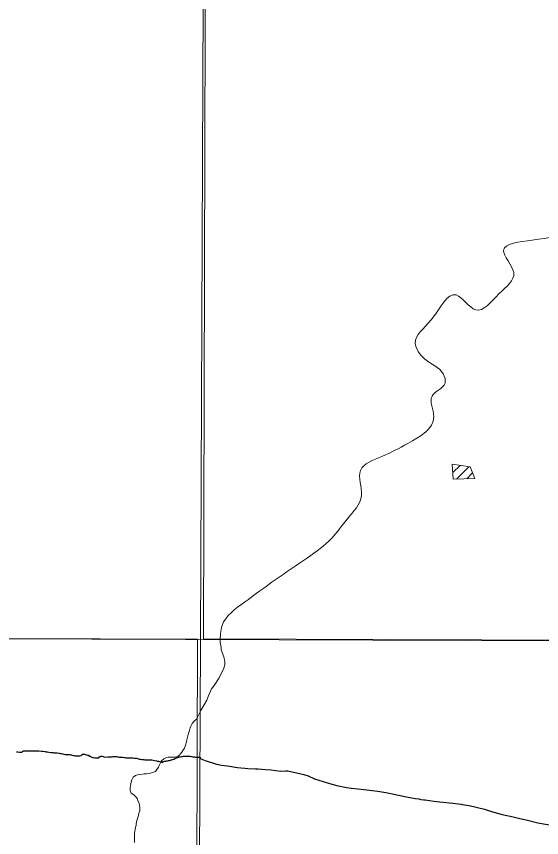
# Model space of a CAD drawing. Extents: x -1643653 to 4543381, y 1624270 to 13878484.
# Drawn here: x 595557 to 598511, y 8908816 to 8913437 of the extents above; entities that cross this region are included whole.
import ezdxf

# ---------------------------------------------------------------- set-up
doc = ezdxf.new("R2010")
doc.units = 0
doc.header["$LTSCALE"] = 200
doc.layers.add('6', color=7, linetype='Continuous', lineweight=13)
doc.layers.add('60', color=7, linetype='Continuous', lineweight=13)

msp = doc.modelspace()

# ---------------------------------------------------------------- linework, layer by layer
at = {"layer": '6'}
for p, q in [((598011.9, 8910870), (598052.8, 8910910.9)), ((598032.2, 8910833.7), (598101.8, 8910903.3)), ((598090.8, 8910835.7), (598123.8, 8910868.8)), ((574653.9, 8910009.3), (626625.7, 8909822.1))]:
    msp.add_line(p, q, dxfattribs=at)
at = {"layer": '6', "lineweight": 25}
msp.add_line((596590.3, 8909268.1), (596591.5, 8909261.3), dxfattribs=at)
at = {"layer": '6'}
for points in [[(596655.5, 8924715.8), (596593.3, 8909930.3), (596531.7, 8896026.7)], [(596627.8, 8909589.1), (596635.4, 8909611), (596655.3, 8909654), (596669.8, 8909672.5), (596698.4, 8909714.8), (596724.9, 8909769.1), (596729.8, 8909790.3), (596729.5, 8909807.5), (596724.5, 8909833.3), (596708.7, 8909872.6), (596708.4, 8909884.4), (596706.9, 8909897.8), (596703.8, 8909915.9)], [(596275.7, 8909174.6), (596288.2, 8909175.5), (596301.7, 8909176.9), (596311.7, 8909178.4), (596338.8, 8909188.3), (596347.8, 8909199.7), (596355.9, 8909212.7), (596359.4, 8909222.7), (596366.5, 8909233.7), (596373.6, 8909248.1), (596385.6, 8909259.1), (596397.7, 8909265.5), (596411.7, 8909268.9), (596453.7, 8909268.7), (596465.8, 8909273.5), (596474, 8909279.4), (596480.5, 8909287.6), (596487.5, 8909297.6), (596493.4, 8909307), (596502, 8909319.5), (596508.7, 8909337), (596514, 8909354.6), (596516.7, 8909367), (596520.3, 8909380.5), (596523.9, 8909397), (596527.4, 8909408), (596531, 8909417.9), (596535.1, 8909433.9), (596539.1, 8909443.9), (596545.7, 8909457.9), (596556.2, 8909471.9), (596569.8, 8909481.8), (596597.3, 8909535.3), (596627.8, 8909589.1)], [(596220.8, 8908789.1), (596221, 8908826.6), (596222.1, 8908840.6), (596223.1, 8908851.1), (596225.2, 8908861.6), (596226.2, 8908874.6), (596230.3, 8908884.1), (596230.8, 8908893.6), (596235.4, 8908912.1), (596239, 8908923.6), (596243, 8908940.1), (596246.6, 8908953.6), (596250.7, 8908967.6), (596250.8, 8908984.6), (596249.8, 8908995.6), (596247.4, 8909010.6), (596240.9, 8909023.6), (596237.5, 8909034.2), (596228.5, 8909045.2), (596217.1, 8909056.8), (596203.1, 8909066.9), (596197.7, 8909081.4), (596197.7, 8909093.9), (596198.3, 8909109.9), (596201.9, 8909127.4), (596205.9, 8909140.9), (596214, 8909155.9), (596227.1, 8909164.8), (596238.6, 8909169.8), (596251.6, 8909171.7), (596265.1, 8909172.6), (596275.7, 8909174.6)]]:
    msp.add_lwpolyline(points, dxfattribs=at)
for points in [[(607600.8, 8920952.4), (596639.8, 8920989.8), (596608.8, 8909934.4), (607569.8, 8909894.9)], [(598009.1, 8910917.7), (598014.1, 8910833.1), (598136.5, 8910837.3), (598110.5, 8910902)], [(596575.8, 8909932.4), (585614.8, 8909969.8), (585583.8, 8898914.4), (596544.8, 8898874.9)]]:
    msp.add_lwpolyline(points, close=True, dxfattribs=at)
at = {"layer": '6', "lineweight": 25}
for points in [[(595557.4, 8909298.7), (595561.5, 8909298.4), (595565.6, 8909298.4), (595574.5, 8909297.8), (595579.1, 8909297.8), (595585.6, 8909297.8), (595597.6, 8909303.7)], [(595597.6, 8909303.7), (595615.6, 8909305.1), (595622.6, 8909305), (595627.6, 8909305), (595639.1, 8909304.9), (595644.1, 8909304.9), (595655.6, 8909304.8), (595662.1, 8909304.8), (595676.6, 8909304.7), (595683.6, 8909304.6), (595697.6, 8909303), (595705.6, 8909302), (595718.6, 8909300.9), (595723.1, 8909299.3), (595731.1, 8909298.3), (595739.6, 8909297.2), (595750.1, 8909295.7), (595754.6, 8909295.1), (595764.1, 8909294.6), (595769.1, 8909294), (595781.6, 8909293), (595787.1, 8909292.4), (595797.6, 8909290.8), (595802.6, 8909290.3), (595811.1, 8909289.3), (595817.6, 8909287.2), (595824.6, 8909285.7), (595831.1, 8909284.1), (595838.1, 8909283.6), (595844.6, 8909283.5), (595850.1, 8909283), (595856.1, 8909282.9), (595860.6, 8909281.9), (595866.1, 8909281.4), (595871, 8909280.3), (595876, 8909278.8), (595881.5, 8909277.8), (595888.5, 8909276.7), (595895, 8909276.2), (595900.5, 8909275.7), (595907.5, 8909275.6), (595913, 8909275.6), (595919.1, 8909278.5), (595925.6, 8909282.5), (595929.6, 8909285.5), (595933.6, 8909285.9), (595939.6, 8909285.9), (595944.6, 8909283.4), (595951.1, 8909281.8), (595957.1, 8909280.8), (595962.1, 8909279.2), (595966.5, 8909274.7), (595972.5, 8909274.2), (595978.5, 8909271.1), (595985.5, 8909266.1), (595990.5, 8909266), (595998.5, 8909265), (596002.5, 8909265), (596008, 8909264.9), (596012, 8909264.9), (596016, 8909264.9), (596020, 8909265.8), (596024, 8909269.8), (596028.6, 8909272.8), (596032.6, 8909273.8), (596038.6, 8909273.7), (596054.5, 8909269.1)], [(596054.5, 8909269.1), (596070.6, 8909270.5), (596075.6, 8909270.5), (596081.1, 8909270.4), (596085.1, 8909270.4), (596096.1, 8909270.8), (596101.6, 8909271.8), (596111.1, 8909272.2), (596117.6, 8909272.2), (596121.6, 8909272.2), (596127.1, 8909271.1), (596135.1, 8909269.6), (596139.6, 8909269.1), (596146.1, 8909269), (596152.1, 8909269), (596156.6, 8909268.4), (596163.6, 8909267.4), (596169.1, 8909266.4), (596174.6, 8909265.3), (596181.6, 8909264.8), (596187.6, 8909264.7), (596193.1, 8909264.2), (596200.1, 8909264.2), (596206.6, 8909264.1), (596212.1, 8909264.1), (596218.6, 8909264), (596224.1, 8909264), (596228.6, 8909263.5), (596233.1, 8909262.4), (596237.6, 8909260.9), (596244, 8909258.8), (596248.5, 8909258.3), (596255.5, 8909257.3), (596262.5, 8909255.2), (596268, 8909254.7), (596273.5, 8909254.7), (596279.5, 8909254.6), (596287.5, 8909254.6), (596292, 8909254), (596301.5, 8909254), (596306.5, 8909253.4), (596312.5, 8909253.4), (596318.5, 8909253.3), (596334, 8909249.2)], [(596334, 8909249.2), (596344.5, 8909247.2), (596349.5, 8909246.1), (596356, 8909245.6), (596381.5, 8909239.4)], [(596381.5, 8909239.4), (596369, 8909243.5), (596375, 8909243.5), (596379, 8909243.4), (596386, 8909244.4), (596390.5, 8909245.9), (596398.5, 8909246.8), (596402.5, 8909247.8), (596407.5, 8909248.3), (596413.6, 8909249.7), (596418.6, 8909250.7), (596423.6, 8909252.2), (596427.6, 8909253.1), (596431.6, 8909254.1), (596435.6, 8909255.1), (596441.6, 8909257), (596445.6, 8909258), (596449.7, 8909261), (596455.2, 8909263), (596459.7, 8909266.4), (596463.7, 8909267.4), (596469.2, 8909269.4), (596473.2, 8909270.4), (596479.2, 8909271.3), (596485.8, 8909271.8), (596490.8, 8909272.7), (596497.8, 8909274.2), (596501.8, 8909274.2), (596507.3, 8909274.1), (596511.3, 8909274.1), (596515.3, 8909274.1), (596519.3, 8909274.1), (596524.3, 8909274), (596528.3, 8909274), (596534.8, 8909273.9), (596541.3, 8909272.4), (596547.8, 8909271.4), (596553.3, 8909270.3), (596558.3, 8909269.8), (596564.3, 8909268.2), (596568.3, 8909268.2), (596574.3, 8909268.2), (596580.3, 8909268.1), (596585.8, 8909268.1), (596590.3, 8909268.1)], [(596591.5, 8909261.3), (596619.6, 8909249.8), (596682.6, 8909229.6), (596683.9, 8909229.3)], [(596683.9, 8909229.3), (596711.5, 8909223.7), (596744.5, 8909219.2), (596799.3, 8909210.1), (596842.1, 8909206.1)], [(596842.1, 8909206.1), (596858.3, 8909204.6), (596902.4, 8909203.4)], [(596902.4, 8909203.4), (596917, 8909203.1), (596957.6, 8909199.9)], [(596957.6, 8909199.9), (596990.5, 8909197.3), (597014.2, 8909192.9), (597045.7, 8909189.7), (597072.2, 8909191.1)], [(597072.2, 8909191.1), (597084.7, 8909191.8), (597174.5, 8909170.9), (597197.8, 8909163.1), (597234.6, 8909146.1), (597332.2, 8909115.9), (597359.4, 8909109.1), (597359.4, 8909109.1)], [(597359.4, 8909109.1), (597413.5, 8909097.8), (597441.7, 8909094.5)], [(597441.7, 8909094.5), (597513, 8909085.9), (597557.5, 8909082.1), (597590.5, 8909077.7), (597634.7, 8909070.3), (597750.9, 8909045), (597780.8, 8909039.3), (597800, 8909036.6)], [(597800, 8909036.6), (597820.6, 8909033.7), (597826.4, 8909032.4)], [(597826.4, 8909032.4), (597831.3, 8909031.2), (597848.5, 8909029.3), (597857.5, 8909027.9)], [(597857.5, 8909027.9), (597905.8, 8909020.3), (597940, 8909016.9)], [(597940, 8909016.9), (598013.1, 8909009.7), (598058.4, 8909004.1), (598065, 8909003)], [(598065, 8909003), (598103.6, 8908996.2), (598190.4, 8908976.9), (598223.4, 8908965.7), (598229, 8908963.9)], [(598229, 8908963.9), (598288.9, 8908945.4), (598352.3, 8908932.1), (598389.3, 8908922.7), (598397.9, 8908921.9), (598406.4, 8908919.8), (598424.8, 8908915.4)], [(598424.8, 8908915.4), (598490.2, 8908899.6), (598588.7, 8908882.5), (598615.2, 8908875.7), (598623.3, 8908875.6)]]:
    msp.add_lwpolyline(points, dxfattribs=at)
at = {"layer": '6'}
msp.add_spline([(596703.8, 8909915.9), (596714.2, 8910009.9), (596839.6, 8910140.6), (597012.1, 8910266), (597195, 8910391.4), (597330.8, 8910501.1), (597419.6, 8910610.8), (597498, 8910741.4), (597492.8, 8910882.5), (597613, 8910960.9), (597759.2, 8911034), (597905.6, 8911185.6), (597895.1, 8911300.5), (597968.2, 8911373.7), (597957.8, 8911425.9), (597853.3, 8911509.5), (597801.1, 8911598.3), (597889.9, 8911729), (598031, 8911870), (598140.7, 8911786.4), (598271.3, 8911875.3), (598354.9, 8911995.4), (598297.4, 8912120.8), (598459.4, 8912178.3), (598694.5, 8912204.4), (598882.6, 8912209.7), (599112.5, 8912314.2), (599201.4, 8912340.3), (599285, 8912455.2), (599384.2, 8912502.3), (599426, 8912612.4), (599520.1, 8912769.3), (599645.5, 8912873.8), (599650.7, 8912967.9), (599603.7, 8913082.9), (599520.1, 8913229.3), (599285, 8913417.5)], degree=3, dxfattribs=at)
at = {"layer": '60', "lineweight": 25}
msp.add_spline([(814781, 9009175.5), (814787.2, 9009173.4), (814796.9, 9009173.4), (814799.4, 9009172.4), (814805.1, 9009174.5), (814805.6, 9009176.5), (814811.7, 9009179.5), (814811.7, 9009179.5), (814801.5, 9009181), (814790.7, 9009181.5), (814784.1, 9009183.1), (814777.4, 9009185.1), (814778.4, 9009175.5)], degree=3, dxfattribs=at)

doc.saveas('drawing.dxf')
